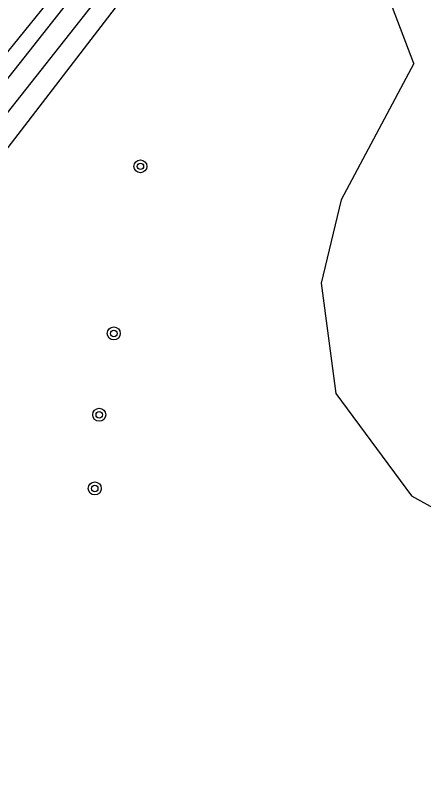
# Model space of a CAD drawing. Extents: x 126000 to 131009, y 393000 to 395500.
# Drawn here: x 130449.11 to 130474.33, y 393545.22 to 393591.81 of the extents above; entities that cross this region are included whole.
import ezdxf

# ---------------------------------------------------------------- set-up
doc = ezdxf.new("R2010")
doc.units = 0
for name, color, linetype in [('gg-knt-bronhoudergrens', 7, 'Continuous'), ('gg-kntw-bovenkant insteek waterloop', 7, 'Continuous'), ('gg-kntw-waterlijn', 7, 'Continuous'), ('gt-symb-boom', 7, 'Continuous')]:
    doc.layers.add(name, color=color, linetype=linetype)

# ---------------------------------------------------------------- blocks, each defined once
blk = doc.blocks.new('gt0-BOOM')
at = {"layer": 'gt-symb-boom'}
for radius in [0.4, 0.2]:
    blk.add_circle((0, 0), radius, dxfattribs=at)

msp = doc.modelspace()

# ---------------------------------------------------------------- linework, layer by layer
at = {"layer": 'gg-knt-bronhoudergrens'}
for points in [[(130473.707, 393588.823), (130468.157, 393603.417), (130467.774, 393596.446), (130464.054, 393596.297), (130463.82, 393603.368), (130444.334, 393578.061), (130436.759, 393567.323), (130422.054, 393550.43), (130421.525, 393548.71), (130421.79, 393546.594), (130429.463, 393524.766), (130431.254, 393524.16)], [(130473.707, 393588.823), (130469.231, 393580.421), (130467.983, 393575.283), (130468.901, 393568.493), (130473.56, 393562.179), (130476.789, 393560.381), (130483.805, 393562.272)]]:
    msp.add_lwpolyline(points, dxfattribs=at)
at = {"layer": 'gg-kntw-bovenkant insteek waterloop'}
msp.add_line((130423.17, 393553.541), (130464.315, 393605.646), dxfattribs=at)
at = {"layer": 'gg-kntw-waterlijn'}
msp.add_line((130461.527, 393605.444), (130419.612, 393553.786), dxfattribs=at)
msp.add_lwpolyline([(130421.11, 393553.03), (130462.126, 393604.971), (130461.527, 393605.444)], dxfattribs=at)

# ---------------------------------------------------------------- block references
at = {"layer": 'gt-symb-boom'}
for p in [(130456.839, 393582.486), (130455.198, 393572.184), (130454.3, 393567.171), (130454.023, 393562.632)]:
    msp.add_blockref('gt0-BOOM', p, dxfattribs=at)

doc.saveas('drawing.dxf')
